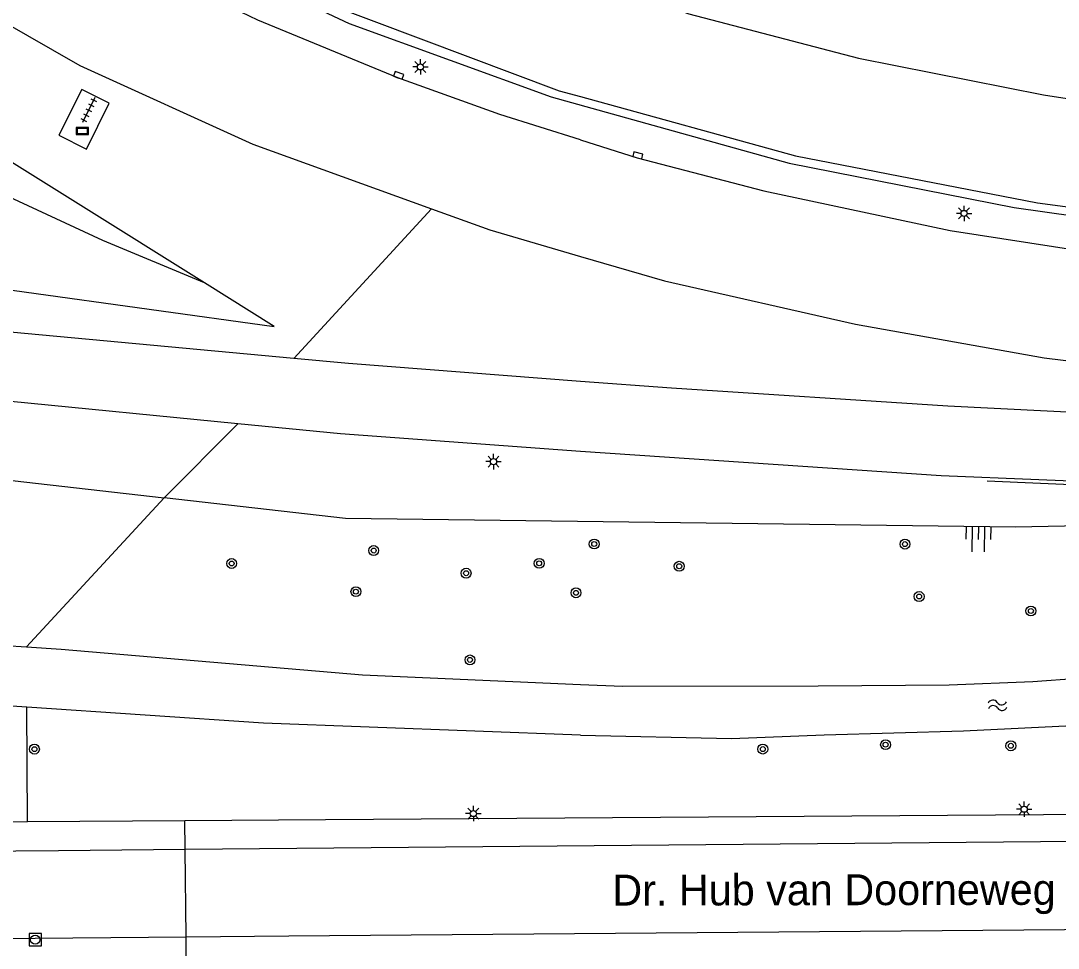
# Model space of a CAD drawing. Extents: x 131000 to 133013, y 393000 to 396501.
# Drawn here: x 131954.7 to 132038.6, y 394984.9 to 395059.9 of the extents above; entities that cross this region are included whole.
import ezdxf

# ---------------------------------------------------------------- set-up
doc = ezdxf.new("R2010")
doc.units = 0
for name, color, linetype in [('gg-anno-openbare ruimte label', 7, 'Continuous'), ('gg-knt-BGT kruinlijn', 7, 'Continuous'), ('gg-knt-bovenkant onderkant talud', 7, 'Continuous'), ('gg-knt-verharding', 7, 'Continuous'), ('gg-knt-verharding nz', 7, 'Continuous'), ('gg-kntw-bovenkant insteek waterloop', 7, 'Continuous'), ('gt-grn-groengrens', 7, 'Continuous'), ('gt-grn-weggrens', 7, 'Continuous'), ('gt-knt-geleideconstructie', 7, 'Continuous'), ('gt-symb-boom', 7, 'Continuous'), ('gt-symb-kolk', 7, 'Continuous'), ('gt-symb-lichtmast', 7, 'Continuous'), ('gt-symb-reclamebord', 7, 'Continuous'), ('gt-symb-rioolschacht', 7, 'Continuous'), ('gt-symb-talud symbool', 7, 'Continuous'), ('gt-symb-tegel verharding', 7, 'Continuous'), ('gt-symb-watersymbool', 7, 'Continuous')]:
    doc.layers.add(name, color=color, linetype=linetype)

# ---------------------------------------------------------------- blocks, each defined once
blk = doc.blocks.new('gt0-BOOM')
at = {"layer": 'gt-symb-boom'}
for radius in [0.4, 0.2]:
    blk.add_circle((0, 0), radius, dxfattribs=at)
blk = doc.blocks.new('gt0-WA')
at = {"layer": 'gt-symb-watersymbool'}
for centre, start, end in [((-0.323, 0.022), 28.07249, 151.92751), ((0.427, 0.422), 208.07248, 331.92751), ((-0.323, -0.428), 28.07249, 151.92751), ((0.427, -0.028), 208.07248, 331.92751)]:
    blk.add_arc(centre, 0.425, start, end, dxfattribs=at)
blk = doc.blocks.new('gt0-LMAST')
at = {"layer": 'gt-symb-lichtmast'}
for p, q in [((-0.182, 0.173), (-0.447, 0.438)), ((-0.005, 0.246), (-0.005, 0.621)), ((0.172, 0.173), (0.437, 0.438)), ((-0.255, -0.004), (-0.63, -0.004)), ((-0.182, -0.181), (-0.447, -0.446)), ((-0.005, -0.254), (-0.005, -0.629)), ((0.437, -0.446), (0.172, -0.181)), ((0.245, -0.004), (0.62, -0.004))]:
    blk.add_line(p, q, dxfattribs=at)
blk.add_circle((-0.005, -0.004), 0.25, dxfattribs=at)
blk = doc.blocks.new('gt0-KOLK')
at = {"layer": 'gt-symb-kolk'}
blk.add_lwpolyline([(0, 0), (0.375, 0), (0.375, 0.4), (-0.375, 0.4), (-0.375, 0), (0, 0)], dxfattribs=at)
blk = doc.blocks.new('gt0-TALUD_1')
at = {"layer": 'gt-symb-talud symbool'}
for p, q in [((-1, -1), (-1, 0)), ((-0.5, -2), (-0.5, 0)), ((0, -1), (0, 0)), ((0.5, -2), (0.5, 0)), ((1, -1), (1, 0))]:
    blk.add_line(p, q, dxfattribs=at)
blk = doc.blocks.new('gt0-RBORD')
at = {"layer": 'gt-symb-reclamebord'}
blk.add_lwpolyline([(-0.5, 0.295), (-0.5, -0.295), (0.5, -0.295), (0.5, 0.295), (-0.5, 0.295)], dxfattribs=at)
blk.add_lwpolyline([(-0.417, -0.212), (0.417, -0.212), (0.417, 0.212), (-0.417, 0.212)], close=True, dxfattribs=at)
blk = doc.blocks.new('gt0-TEG1')
at = {"layer": 'gt-symb-tegel verharding'}
for p, q in [((-1.125, 0), (1.125, 0)), ((-0.9, -0.25), (-0.9, 0.25)), ((-0.45, -0.25), (-0.45, 0.25)), ((0, -0.25), (0, 0.25)), ((0.45, -0.25), (0.45, 0.25)), ((0.9, -0.25), (0.9, 0.25))]:
    blk.add_line(p, q, dxfattribs=at)
blk = doc.blocks.new('gt0-RS')
at = {"layer": 'gt-symb-rioolschacht'}
blk.add_lwpolyline([(-0.5, -0.5), (0.5, -0.5), (0.5, 0.5), (-0.5, 0.5)], close=True, dxfattribs=at)
blk.add_circle((0, 0), 0.375, dxfattribs=at)

msp = doc.modelspace()

# ---------------------------------------------------------------- linework, layer by layer
at = {"layer": 'gg-knt-BGT kruinlijn'}
for points in [[(131876.81, 395097.66), (131870.43, 395093.01), (131854.14, 395083.341), (131830.88, 395071.64), (131803.61, 395060.46), (131806.21, 395055.59), (131831.42, 395053.6), (131862.58, 395050.81), (131902.96, 395044.591), (131944.85, 395039.41), (131975.23, 395035.22), (131969.587, 395038.743)], [(131969.587, 395038.743), (131948.9, 395051.66), (131921.67, 395069.94), (131902.57, 395087.781), (131896.632, 395094.282)], [(131811.018, 395037.622), (131824.01, 395037.49), (131860.57, 395034.73), (131925.39, 395026.01), (131966.337, 395021.347)], [(132114.704, 395020.499), (132084.19, 395019.994), (132035.2, 395018.98), (131980.98, 395019.68), (131966.337, 395021.347)]]:
    msp.add_lwpolyline(points, dxfattribs=at)
at = {"layer": 'gg-knt-bovenkant onderkant talud'}
msp.add_lwpolyline([(131969.587, 395038.743), (131961.374, 395042.18), (131931.542, 395056.007), (131924.188, 395061.439)], dxfattribs=at)
at = {"layer": 'gg-knt-verharding'}
msp.add_line((131955.27, 394995.186), (131968.009, 394995.265), dxfattribs=at)
for points in [[(131903.855, 395125.206), (131905.856, 395121.538), (131917.139, 395106.192), (131930.315, 395092.468), (131945.599, 395080.02), (131962.103, 395069.681), (131979.709, 395061.265), (131998.287, 395054.273), (132000, 395053.802)], [(132000, 395050.297), (131993.48, 395052.346), (131985.218, 395055.333), (131973.913, 395059.999), (131966.488, 395063.561), (131954.071, 395070.42), (131948.785, 395073.743), (131942.082, 395078.501), (131934.406, 395084.498), (131930.597, 395087.791), (131924.878, 395093.149), (131921.589, 395096.399), (131917.018, 395101.185), (131913.891, 395104.911), (131909.468, 395110.599), (131907.016, 395114.058), (131902.408, 395120.915), (131901.299, 395122.712)], [(131893.849, 395115.869), (131894.95, 395113.995), (131903.377, 395102.209), (131912.691, 395091.21), (131922.807, 395081.338), (131933.825, 395072.205), (131946.596, 395063.736), (131959.494, 395056.312), (131973.5, 395049.972), (131987.942, 395044.74)], [(132000, 395066.784), (132003.583, 395064.86), (132002.79, 395062.692), (132008.753, 395060.494), (132022.497, 395056.914), (132037.455, 395053.959), (132051.631, 395051.761), (132067.473, 395050.036), (132073.727, 395049.633)], [(131960.043, 395049.567), (131961.887, 395053.281), (131959.659, 395054.394), (131957.813, 395050.684), (131960.043, 395049.567)], [(132000, 395053.802), (132017.393, 395049.017), (132036.969, 395045.208), (132056.601, 395042.597), (132073.073, 395041.304)], [(132000, 395050.297), (132004.591, 395048.855), (132014.832, 395046.188), (132029.916, 395042.99), (132044.707, 395040.691), (132058.884, 395039.144), (132072.837, 395038.298), (132072.824, 395038.008)], [(131976.808, 395032.629), (131953.864, 395034.744), (131934.255, 395036.997), (131910.199, 395040.108), (131885.19, 395043.738), (131860.339, 395046.926), (131835.661, 395048.891), (131810.332, 395049.695), (131785.371, 395047.66), (131760.657, 395042.034)], [(131987.942, 395044.74), (131992.665, 395043.029), (132000, 395040.888)], [(131972.29, 395027.341), (131953.662, 395029.17), (131933.717, 395031.331), (131908.951, 395034.523), (131883.958, 395038.02), (131859.384, 395041.192), (131834.889, 395043.08), (131810.572, 395043.502)], [(132000, 395040.888), (132006.794, 395038.905), (132022.241, 395035.404), (132037.52, 395032.685), (132053.334, 395030.74), (132068.093, 395029.491), (132073.69, 395029.075)], [(132000, 395030.78), (131981.248, 395032.22), (131976.808, 395032.629)], [(132073.965, 395027.339), (132053.82, 395027.563), (132029.708, 395028.76), (132007.35, 395030.216), (132000, 395030.78)], [(132000, 395025.118), (131980.577, 395026.527), (131972.29, 395027.341)], [(132073.986, 395021.846), (132052.869, 395022.175), (132029.183, 395023.132), (132000, 395025.118)], [(131968.009, 394995.265), (131979.384, 394995.336), (132060.659, 394995.926)], [(131878.168, 394994.63), (131925.313, 394995), (131955.27, 394995.186)]]:
    msp.add_lwpolyline(points, dxfattribs=at)
at = {"layer": 'gg-knt-verharding nz'}
for p, q in [((131938.33, 394985.583), (131968.095, 394985.856)), ((131968.095, 394985.856), (131976.409, 394985.932))]:
    msp.add_line(p, q, dxfattribs=at)
for points in [[(132128.716, 394994.383), (132055.276, 394993.691), (131968.03, 394992.911)], [(131968.03, 394992.911), (131957.765, 394992.819), (131881.645, 394992.219)], [(131976.409, 394985.932), (132092.002, 394986.879), (132098.441, 394986.915)]]:
    msp.add_lwpolyline(points, dxfattribs=at)
at = {"layer": 'gg-kntw-bovenkant insteek waterloop'}
for points in [[(131812.725, 395015.134), (131815.142, 395015.253), (131820.14, 395015.422), (131826.139, 395015.548), (131833.086, 395015.591), (131840.086, 395015.526), (131847.084, 395015.361), (131852.731, 395015.16), (131902.252, 395013.031), (131936.47, 395010.483), (131955.182, 395009.3)], [(132000, 395006.276), (132003.39, 395006.126), (132019.231, 395006.146), (132029.814, 395006.231), (132036.596, 395006.5), (132043.983, 395007.034), (132062.012, 395008.463), (132069.217, 395009.162), (132074.702, 395010.264), (132086.834, 395011.148), (132092.609, 395010.857), (132100.384, 395010.621), (132108.17, 395009.532), (132114.769, 395009.132)], [(131955.212, 395004.431), (131949.894, 395004.791), (131929.048, 395006.41), (131897.694, 395007.955), (131852.688, 395009.911)], [(131955.182, 395009.3), (131957.989, 395009.122), (131982.376, 395007.055), (132000, 395006.276)], [(132000, 395002.155), (132012.211, 395001.894), (132019.708, 395002.197), (132030.97, 395002.507), (132040.91, 395003.014), (132055.539, 395004.529), (132062.724, 395005.088), (132070.85, 395006.293), (132078.198, 395007.046), (132083.265, 395007.711), (132088.203, 395007.968), (132092.53, 395007.964), (132096.649, 395007.491), (132107.298, 395006.542), (132112.763, 395005.586), (132114.791, 395005.33)], [(132000, 395002.155), (131974.349, 395003.135), (131955.212, 395004.431)]]:
    msp.add_lwpolyline(points, dxfattribs=at)
at = {"layer": 'gt-grn-groengrens'}
for p, q in [((131987.942, 395044.74), (131976.808, 395032.629)), ((131966.337, 395021.347), (131972.29, 395027.341)), ((131955.182, 395009.3), (131966.337, 395021.347)), ((131955.27, 394995.186), (131955.212, 395004.431))]:
    msp.add_line(p, q, dxfattribs=at)
at = {"layer": 'gt-grn-weggrens'}
for p, q in [((131968.03, 394992.911), (131968.009, 394995.265)), ((131968.095, 394985.856), (131968.03, 394992.911)), ((131968.115, 394983.672), (131968.095, 394985.856))]:
    msp.add_line(p, q, dxfattribs=at)
at = {"layer": 'gt-knt-geleideconstructie'}
for points in [[(131890.685, 395151.231), (131897.229, 395135.291), (131904.344, 395122.446), (131913.585, 395109.408), (131923.997, 395097.487), (131936.766, 395085.964), (131949.551, 395076.414), (131964.451, 395067.65), (131981.297, 395059.712), (131997.628, 395053.785), (132016.873, 395048.42), (132035.087, 395044.83), (132052.259, 395042.425), (132068.085, 395041.014), (132078.818, 395040.235), (132100.129, 395039.151)], [(132032.903, 395022.735), (132055.712, 395021.733), (132075.65, 395021.408), (132091.607, 395021.932), (132143.443, 395024.519), (132163.444, 395024.907), (132171.512, 395024.954)]]:
    msp.add_lwpolyline(points, dxfattribs=at)

# ---------------------------------------------------------------- block references
at = {"layer": 'gt-symb-boom'}
for p in [(132001.112, 395017.624), (132026.248, 395017.616), (131983.275, 395017.096), (131971.787, 395016.049), (131996.66, 395016.061), (132007.988, 395015.825), (131990.749, 395015.264), (131981.834, 395013.774), (131999.636, 395013.678), (132027.395, 395013.379), (132036.432, 395012.212), (131991.06, 395008.252), (131955.83, 395001.035), (132014.751, 395001.041), (132024.681, 395001.397), (132034.814, 395001.308)]:
    msp.add_blockref('gt0-BOOM', p, dxfattribs=at)
at = {"layer": 'gt-symb-kolk'}
for p, rotation in [((131985.218, 395055.333), -19.88516511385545), ((132004.591, 395048.855), -14.591956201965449)]:
    msp.add_blockref('gt0-KOLK', p, dxfattribs=dict(at, rotation=rotation))
at = {"layer": 'gt-symb-lichtmast'}
for p in [(131987.062, 395056.212), (132031.036, 395044.363), (131992.969, 395024.289), (131991.341, 394995.833), (132035.896, 394996.181)]:
    msp.add_blockref('gt0-LMAST', p, dxfattribs=at)
at = {"layer": 'gt-symb-reclamebord'}
msp.add_blockref('gt0-RBORD', (131959.717, 395051.024), dxfattribs=at)
at = {"layer": 'gt-symb-rioolschacht', "rotation": 0.22918189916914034}
msp.add_blockref('gt0-RS', (131955.898, 394985.629), dxfattribs=at)
at = {"layer": 'gt-symb-talud symbool', "xscale": 1.0000844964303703, "yscale": 1.0000844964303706, "rotation": -0.7448031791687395}
msp.add_blockref('gt0-TALUD_1', (132032.219, 395018.997), dxfattribs=at)
at = {"layer": 'gt-symb-tegel verharding', "rotation": -116.43687291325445}
msp.add_blockref('gt0-TEG1', (131960.216, 395052.717), dxfattribs=at)
at = {"layer": 'gt-symb-watersymbool', "rotation": 4.473406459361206}
msp.add_blockref('gt0-WA', (132033.682, 395004.585), dxfattribs=at)

# ---------------------------------------------------------------- texts
at = {"layer": 'gg-anno-openbare ruimte label'}
msp.add_text('Dr. Hub van Doorneweg', height=2.5, rotation=0.1, dxfattribs=at).set_placement((132002.578, 394988.384))

doc.saveas('drawing.dxf')
